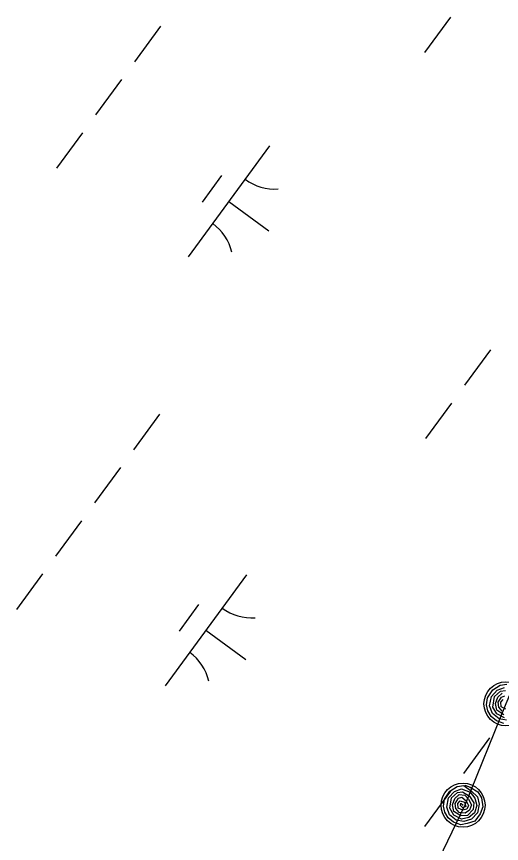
# Model space of a CAD drawing. Extents: x 3905714 to 3926767, y 183354 to 205755.
# Drawn here: x 3916096.7 to 3916273, y 193950.9 to 194251.5 of the extents above; entities that cross this region are included whole.
import ezdxf

# ---------------------------------------------------------------- set-up
doc = ezdxf.new("R2010")
doc.units = 0
doc.layers.add('V-RRAP-FSHR', color=7, linetype='Continuous')
doc.layers.add('V-WETL-SWMP', color=7, linetype='Continuous')

msp = doc.modelspace()

# ---------------------------------------------------------------- linework, layer by layer
at = {"layer": 'V-RRAP-FSHR'}
for points in [[(3916720.43, 194520.9), (3916731.64, 194482.5), (3916728.16, 194445.15), (3916711.61, 194408.74), (3916693.96, 194372.89), (3916674.28, 194338.21), (3916654.1, 194303.53), (3916634.17, 194268.84), (3916614.24, 194234.16), (3916594.28, 194199.5), (3916573.9, 194165.81), (3916553.52, 194130.66), (3916520.76, 194118.89), (3916484.27, 194135.29), (3916447.58, 194149.71), (3916408.69, 194161.11), (3916370.13, 194168.8), (3916342, 194146.7), (3916324.24, 194110.86), (3916306.47, 194075.24), (3916290.31, 194038.45), (3916274.69, 194001.63), (3916259.73, 193964.8), (3916242.28, 193928.59)], [(3916273.93, 193994.47), (3916271.25, 193995.44), (3916269.29, 193997.04), (3916268.13, 193999.09), (3916267.61, 194001.24), (3916267.95, 194003.83), (3916269.85, 194006.75), (3916272.58, 194008.39), (3916274.96, 194008.74)], [(3916274.92, 193995.7), (3916272.17, 193996.17), (3916269.79, 193998.13), (3916268.75, 194000.92), (3916269.39, 194004.31), (3916271.53, 194006.58), (3916274.12, 194007.61)], [(3916274.11, 193996.55), (3916271.33, 193998.02), (3916269.89, 194000.47), (3916270.53, 194004.3), (3916272.64, 194006.2), (3916274.52, 194006.52)], [(3916273.89, 193997.69), (3916271.3, 193999.36), (3916270.87, 194001.74), (3916271.69, 194004.03), (3916273.29, 194005.48)], [(3916273.26, 193998.98), (3916272.04, 194000.45), (3916271.87, 194002.21), (3916273.02, 194004.1), (3916274.29, 194004.48)], [(3916274.6, 193999.74), (3916272.92, 194000.55), (3916272.81, 194002.19), (3916273.64, 194003.24)], [(3916259.76, 193972.09), (3916261.72, 193971.39), (3916264.46, 193969.59), (3916265.81, 193967.4), (3916266.21, 193964.21), (3916265.32, 193961.6), (3916263.31, 193958.95), (3916260.53, 193958.1), (3916258.31, 193957.64), (3916255.64, 193958.62), (3916253.68, 193960.21), (3916252.51, 193962.26), (3916252, 193964.42), (3916252.33, 193967.01), (3916254.23, 193969.92), (3916256.96, 193971.56), (3916259.34, 193971.92), (3916262.17, 193969.83), (3916264.38, 193967.84), (3916264.97, 193965.11), (3916264.36, 193961.94), (3916262.2, 193959.71), (3916259.31, 193958.87), (3916256.55, 193959.34), (3916254.17, 193961.3), (3916253.13, 193964.1), (3916253.77, 193967.48), (3916255.91, 193969.75), (3916258.51, 193970.78), (3916261.64, 193969.55), (3916263.36, 193967.39), (3916264.03, 193964.62), (3916263.2, 193961.99), (3916261.2, 193960.26), (3916258.49, 193959.73), (3916255.71, 193961.19), (3916254.27, 193963.64), (3916254.91, 193967.47), (3916257.02, 193969.38), (3916258.9, 193969.69), (3916261.47, 193968.03), (3916263.01, 193965.6), (3916262.75, 193963.17), (3916260.64, 193960.98), (3916258.28, 193960.87), (3916255.68, 193962.54), (3916255.26, 193964.91), (3916256.07, 193967.21), (3916257.67, 193968.66), (3916259.73, 193968.48), (3916261.08, 193967.02), (3916262.11, 193964.96), (3916261.41, 193963), (3916259.81, 193961.87), (3916257.65, 193962.15), (3916256.43, 193963.62), (3916256.25, 193965.38), (3916257.4, 193967.28), (3916258.68, 193967.66), (3916260.25, 193966.42), (3916261.03, 193964.66), (3916260.5, 193963.33), (3916258.99, 193962.92), (3916257.3, 193963.73), (3916257.19, 193965.36), (3916258.02, 193966.41), (3916259.57, 193965.88), (3916260.05, 193964.31), (3916258.97, 193963.85), (3916258.17, 193964.66), (3916258.3, 193965.5), (3916259.1, 193964.84)]]:
    msp.add_lwpolyline(points, dxfattribs=at)
for centre in [(3916274.69, 194001.63), (3916259.07, 193964.8)]:
    msp.add_circle(centre, 8, dxfattribs=at)
at = {"layer": 'V-WETL-SWMP'}
for p, q in [((3916254.5, 194251.29), (3916245.04, 194238.39)), ((3916149.08, 194248), (3916139.63, 194235.09)), ((3916134.9, 194228.64), (3916125.44, 194215.73)), ((3916120.72, 194209.28), (3916111.26, 194196.37)), ((3916188.73, 194204.45), (3916159.18, 194164.12)), ((3916171.27, 194193.68), (3916164.18, 194184)), ((3916173.95, 194184.28), (3916188.47, 194173.64)), ((3916269.08, 194130.34), (3916259.62, 194117.43)), ((3916254.9, 194110.97), (3916245.44, 194098.07)), ((3916148.73, 194106.94), (3916139.28, 194094.03)), ((3916134.55, 194087.58), (3916125.09, 194074.67)), ((3916120.37, 194068.22), (3916110.91, 194055.31)), ((3916106.18, 194048.86), (3916096.73, 194035.95)), ((3916180.37, 194048.53), (3916150.82, 194008.19)), ((3916162.91, 194037.76), (3916155.82, 194028.08)), ((3916165.59, 194028.36), (3916180.11, 194017.72)), ((3916268.73, 193989.27), (3916259.27, 193976.36)), ((3916254.55, 193969.91), (3916245.09, 193957))]:
    msp.add_line(p, q, dxfattribs=at)
for centre, start, end in [((3916190.47, 194206.42), 233, 274.5436), ((3916157.82, 194161.86), 13, 54.5436), ((3916182.11, 194050.5), 233, 274.5436), ((3916149.46, 194005.94), 13, 54.5436)]:
    msp.add_arc(centre, 17.62, start, end, dxfattribs=at)

doc.saveas('drawing.dxf')
